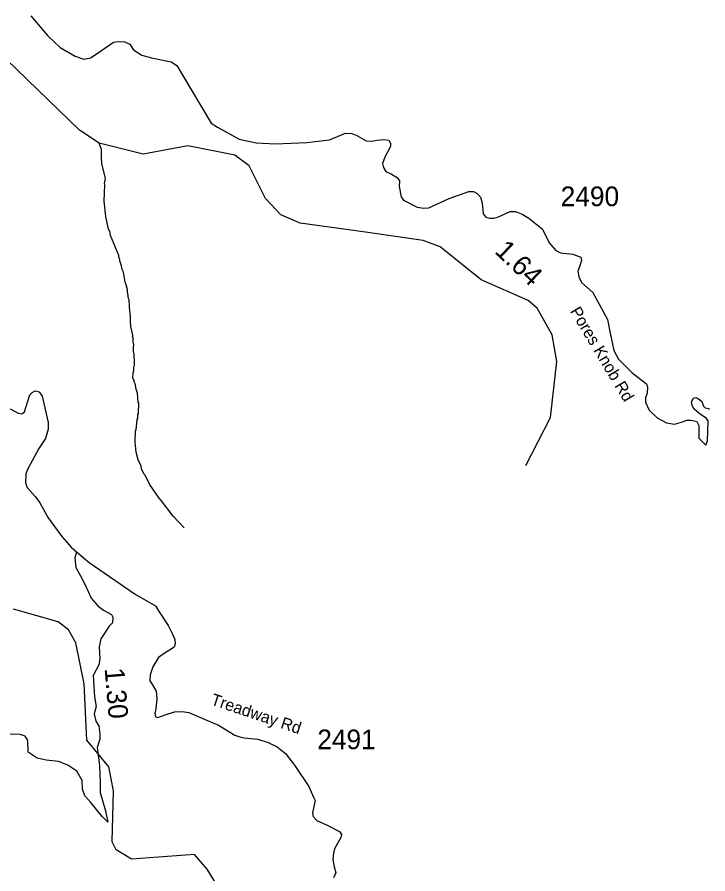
# Model space of a CAD drawing. Extents: x 1248089 to 1457196, y 820910 to 988753.
# Drawn here: x 1356299 to 1360690, y 837676 to 843123 of the extents above; entities that cross this region are included whole.
import ezdxf

# ---------------------------------------------------------------- set-up
doc = ezdxf.new("R2010")
doc.units = 0
for name, color, linetype in [('Exist Hydrographic Misc Water Feature', 7, 'Continuous'), ('Exist Road Non-System Type 51', 7, 'Continuous'), ('Exist Road Secondary Type 41 Attributed', 7, 'Continuous'), ('Exist Road Secondary Type 51 Label', 7, 'Continuous'), ('Prop GRAU CAT1 Cell', 7, 'Continuous'), ('Prop Lane Lines', 7, 'Continuous')]:
    doc.layers.add(name, color=color, linetype=linetype)

msp = doc.modelspace()

# ---------------------------------------------------------------- linework, layer by layer
at = {"layer": 'Exist Hydrographic Misc Water Feature'}
for points in [[(1357863.1, 841998.9), (1357773.6, 842178.6), (1357683.6, 842246.1), (1357384.6, 842304.6), (1357099.6, 842251.2), (1356820.8, 842322.9), (1356694.6, 842403.8), (1356228.6, 842856.4)], [(1357361.6, 839877), (1357291.3, 839950.6), (1357217.5, 840048.4), (1357201.9, 840064.8), (1357139.9, 840154.3), (1357113.1, 840210.9), (1357105.3, 840219.1), (1357090.1, 840251.4), (1357086.5, 840267.5), (1357067.4, 840307.9), (1357056.4, 840356.2), (1357049.9, 840420.4), (1357051.5, 840492.3), (1357055.7, 840500.2), (1357061.1, 840564.1), (1357065.3, 840572), (1357065.9, 840595.9), (1357070.1, 840603.8), (1357071.5, 840667.8), (1357067.7, 840675.9), (1357064.9, 840731.9), (1357053.7, 840764.2), (1357050.3, 840788.3), (1357042.6, 840804.5), (1357042.8, 840812.5), (1357035.1, 840828.6), (1357035.9, 840862.6), (1357040.2, 840876.5), (1357040.7, 840900.5), (1357044.9, 840908.4), (1357045.9, 840948.4), (1357042.1, 840956.5), (1357042.6, 840980.5), (1357039, 840996.5), (1357037.5, 841020.6), (1357040, 841044.5), (1357036.2, 841052.6), (1357036.9, 841084.6), (1357033.1, 841094.6), (1357035.3, 841100.6), (1357022.6, 841156.9), (1357019.3, 841189), (1357020, 841220.9), (1357013.3, 841277.1), (1357013.9, 841301.1), (1357010.1, 841309.2), (1357010.4, 841325.2), (1357006.6, 841333.3), (1357003.3, 841365.4), (1356999.5, 841373.4), (1356999.8, 841389.4), (1356992.5, 841421.6), (1356985, 841437.7), (1356974.4, 841502), (1356966.7, 841518.2), (1356963.3, 841542.3), (1356952.1, 841574.5), (1356952.3, 841582.5), (1356944.6, 841598.7), (1356944.8, 841606.7), (1356891.7, 841735.9), (1356888.2, 841760), (1356880.6, 841776.2), (1356862.4, 841856.6), (1356852.6, 841952.8), (1356856.9, 842056.7), (1356855.2, 842064.8), (1356859.9, 842096.7), (1356838, 842193.1), (1356835, 842233.2), (1356836, 842281.2), (1356820.8, 842322.9)], [(1357361.6, 839877), (1357291.3, 839950.6), (1357217.5, 840048.4), (1357201.9, 840064.8), (1357139.9, 840154.3), (1357113.1, 840210.9), (1357105.3, 840219.1), (1357090.1, 840251.4), (1357086.5, 840267.5), (1357067.4, 840307.9), (1357056.4, 840356.2), (1357049.9, 840420.4), (1357051.5, 840492.3), (1357055.7, 840500.2), (1357061.1, 840564.1), (1357065.3, 840572), (1357065.9, 840595.9), (1357070.1, 840603.8), (1357071.5, 840667.8), (1357067.7, 840675.9), (1357064.9, 840731.9), (1357053.7, 840764.2), (1357050.3, 840788.3), (1357042.6, 840804.5), (1357042.8, 840812.5), (1357035.1, 840828.6), (1357035.9, 840862.6), (1357040.2, 840876.5), (1357040.7, 840900.5), (1357044.9, 840908.4), (1357045.9, 840948.4), (1357042.1, 840956.5), (1357042.6, 840980.5), (1357039, 840996.5), (1357037.5, 841020.6), (1357040, 841044.5), (1357036.2, 841052.6), (1357036.9, 841084.6), (1357033.1, 841094.6), (1357035.3, 841100.6), (1357022.6, 841156.9), (1357019.3, 841189), (1357020, 841220.9), (1357013.3, 841277.1), (1357013.9, 841301.1), (1357010.1, 841309.2), (1357010.4, 841325.2), (1357006.6, 841333.3), (1357003.3, 841365.4), (1356999.5, 841373.4), (1356999.8, 841389.4), (1356992.5, 841421.6), (1356985, 841437.7), (1356974.4, 841502), (1356966.7, 841518.2), (1356963.3, 841542.3), (1356952.1, 841574.5), (1356952.3, 841582.5), (1356944.6, 841598.7), (1356944.8, 841606.7), (1356891.7, 841735.9), (1356888.2, 841760), (1356880.6, 841776.2), (1356862.4, 841856.6), (1356852.6, 841952.8), (1356856.9, 842056.7), (1356855.2, 842064.8), (1356859.9, 842096.7), (1356838, 842193.1), (1356835, 842233.2), (1356836, 842281.2), (1356820.8, 842322.9)], [(1358512.6, 841755.5), (1358098.6, 841814.3), (1357974.6, 841866), (1357877.7, 841969.7), (1357863.1, 841998.9)], [(1359532.6, 840272), (1359689.7, 840577.5), (1359730.6, 840934.5), (1359700.7, 841102.5), (1359604.6, 841271.9), (1359547.6, 841322.2), (1359249.7, 841453), (1358987.6, 841661.8), (1358880.7, 841703.3), (1358512.6, 841755.5)], [(1357733.7, 837334.1), (1357507.6, 837706.2), (1357426.6, 837799.8), (1357025.7, 837768.4), (1356927.7, 837829.5), (1356903.7, 837879.3), (1356910.6, 838204.1), (1356880.7, 838355.7), (1356742.6, 838525.9), (1356725.7, 838884.1), (1356672.7, 839144.5), (1356624.6, 839227.5), (1356558.7, 839278.1), (1356276.6, 839359.2)]]:
    msp.add_lwpolyline(points, dxfattribs=at)
at = {"layer": 'Exist Road Non-System Type 51'}
for points in [[(1356675.9, 839723.5), (1356665.1, 839686.2), (1356671.3, 839624.4), (1356704.2, 839566.8), (1356730.9, 839513.3), (1356770, 839428.8), (1356813.2, 839377.4), (1356848.2, 839352.7), (1356899.6, 839323.9), (1356907.8, 839307.4), (1356905.8, 839272.4), (1356883.1, 839249.7), (1356831.7, 839169.5), (1356819.4, 839122.1), (1356825.5, 839041.8), (1356817.3, 839004.8), (1356782.3, 838936.8), (1356790.6, 838800.9), (1356800.8, 838740.5), (1356788.5, 838693.2), (1356798.8, 838645.8), (1356817.3, 838617), (1356825.5, 838565.5), (1356823.5, 838532.6), (1356807, 838479.1), (1356821.4, 838365.8), (1356827.6, 838254.7), (1356827.6, 838192.9), (1356860.5, 838075.6), (1356874.9, 838003.5)], [(1356368.8, 838449.1), (1356366.7, 838523.2), (1356350.3, 838552.1), (1356317.4, 838562.3), (1356187.8, 838566.5), (1356146.6, 838566.5), (1356101.4, 838531.5), (1356029.4, 838445), (1356005.6, 838425.9), (1355952.1, 838421.7), (1355917.1, 838462.9), (1355865.7, 838479.4), (1355806, 838502), (1355746.4, 838535), (1355707.3, 838580.3), (1355664.1, 838631.7), (1355645.6, 838691.4), (1355649.7, 838784.1), (1355664.1, 838870.5), (1355690.2, 838994.3)], [(1356874.9, 838003.5), (1356839.9, 838039.4), (1356767.9, 838130), (1356728.8, 838171.2), (1356714.4, 838214.4), (1356712.4, 838270), (1356677.4, 838327.7), (1356621.8, 838366.8), (1356562.2, 838389.4), (1356484, 838399.7), (1356426.4, 838412.1), (1356368.8, 838449.1)]]:
    msp.add_lwpolyline(points, dxfattribs=at)
at = {"layer": 'Exist Road Secondary Type 41 Attributed'}
for points in [[(1356386.8, 843132.4), (1356492.2, 843006.5), (1356572.3, 842929.4), (1356666.7, 842874.3), (1356723.3, 842857), (1356764.2, 842864.9), (1356800.3, 842886.9), (1356911.9, 842964), (1356940.3, 842968.7), (1356984.3, 842965.6), (1357015.7, 842951.4), (1357037.7, 842915.2), (1357091.2, 842880.6), (1357152.5, 842864.9), (1357277.2, 842838.5), (1357313.3, 842816.2), (1357341.7, 842769.2), (1357532, 842448.2), (1357572.4, 842422.7), (1357710.8, 842347.1), (1357819.3, 842323.5), (1357941.9, 842318.8), (1358140, 842326.7), (1358284.7, 842344), (1358386.9, 842384.9), (1358427.7, 842383.3), (1358457.6, 842370.7), (1358517.8, 842337.8), (1358550.8, 842334.6), (1358587, 842340.9), (1358629.4, 842345.6), (1358662.4, 842340.9), (1358673.4, 842322), (1358673.4, 842300), (1358635.7, 842233.9), (1358621.6, 842193), (1358627.9, 842166.3), (1358643.6, 842141.1), (1358679.7, 842125.3), (1358714.3, 842103.3), (1358730, 842082.9), (1358728.5, 842046.7), (1358739.5, 841980.6), (1358755.2, 841958.6), (1358841.7, 841916.1), (1358884.1, 841908.2), (1358917.1, 841911.4), (1359044.5, 841969.6), (1359170.3, 842015.2), (1359200.2, 842015.2), (1359223.7, 842002.6), (1359244.2, 841979), (1359255.2, 841941.2), (1359261.5, 841873.6), (1359279.6, 841852.2), (1359303.1, 841844.3), (1359329.9, 841845.9), (1359359.8, 841853.7), (1359433.6, 841886.8), (1359468.2, 841886.8), (1359509.1, 841871.1), (1359553.1, 841845.9), (1359636.5, 841778.2), (1359683.6, 841687), (1359724.5, 841639.7), (1359754.4, 841625.6), (1359831.4, 841616.1), (1359881.7, 841597.3), (1359886.5, 841576.8), (1359877, 841542.2), (1359864.5, 841510.7), (1359869.2, 841471.4), (1359887.5, 841436.1), (1359958.3, 841371.6), (1360052.6, 841200.1), (1360069.9, 841113.6), (1360093.5, 841003.4), (1360121.7, 840947.5), (1360209.8, 840862.6), (1360299.4, 840791.8), (1360307.2, 840769.7), (1360304.1, 840732), (1360294.7, 840703.7), (1360294.7, 840675.3), (1360316.7, 840625), (1360367, 840576.2), (1360428.3, 840544.7), (1360478.2, 840536.1), (1360522.2, 840547.1), (1360556.8, 840559.7), (1360585.1, 840559.7), (1360619.7, 840551.9), (1360633.8, 840526.7), (1360632.3, 840471.6), (1360633.8, 840446.4), (1360666.9, 840411.8), (1360677.9, 840400.8)], [(1356255, 840632.6), (1356305.2, 840606.2), (1356328.9, 840600.9), (1356344.8, 840614.1), (1356355.3, 840648.5), (1356379.1, 840722.4), (1356393.6, 840737.6), (1356413.4, 840746.9), (1356439.8, 840741.6), (1356458.3, 840713.8), (1356496.5, 840544.8), (1356495.2, 840502.5), (1356478.1, 840444.4), (1356435.8, 840381), (1356365.9, 840251.6), (1356354.2, 840219.3), (1356352.9, 840162.5), (1356362.2, 840132.1), (1356413.6, 840075.3), (1356444, 840034.4), (1356495.5, 839940.6), (1356583.9, 839820.4), (1356641.6, 839752.6), (1356675.9, 839723.5), (1356756.4, 839656.2), (1357048.1, 839454.1), (1357178.2, 839379.5), (1357198, 839349.1), (1357258.7, 839254), (1357285.1, 839205.1), (1357300.9, 839166.8), (1357303.6, 839139.1), (1357297, 839116.7), (1357266.6, 839098.2), (1357233.6, 839077), (1357198, 839051.9), (1357162.4, 838991.2), (1357144.1, 838941.9), (1357141.5, 838902.3), (1357158.7, 838878.5), (1357183.7, 838837.5), (1357187.7, 838790), (1357181.1, 838725.3), (1357174.5, 838694.9), (1357178.5, 838673.8), (1357193, 838669.8), (1357240.5, 838687), (1357298.6, 838706.8), (1357348.7, 838708.1), (1357389.6, 838701.5), (1357479.4, 838663.2), (1357579.1, 838621.5), (1357683.4, 838556.8), (1357715.1, 838547.5), (1357742.8, 838540.9), (1357828.6, 838531.7), (1357895.3, 838511.9), (1357952.1, 838484.1), (1358004.9, 838440.5), (1358062.9, 838367.9), (1358152.7, 838230.5), (1358182.6, 838164), (1358193.2, 838141.6), (1358185.3, 838104.6), (1358177.4, 838063.7), (1358181.3, 838041.2), (1358203.8, 838014.8), (1358269.7, 837985.7), (1358347.6, 837944.8), (1358360.8, 837926.3), (1358356.8, 837907.8), (1358317.3, 837833.8), (1358310.7, 837806.8), (1358306.7, 837767.1), (1358314.7, 837719.6), (1358325.2, 837681.3), (1358309.4, 837650.9)], [(1360677.9, 840400.8), (1360688.9, 840429.1), (1360692, 840556.6), (1360681, 840570.7), (1360632.3, 840605.4), (1360604, 840630.5), (1360589.8, 840654.1), (1360586.7, 840676.2), (1360599.2, 840701.3), (1360613.4, 840704.5), (1360629.1, 840698.2), (1360651.1, 840679.3), (1360662.1, 840649.4), (1360673.1, 840638.4), (1360703, 840633.7)]]:
    msp.add_lwpolyline(points, dxfattribs=at)

# ---------------------------------------------------------------- texts
at = {"layer": 'Exist Road Secondary Type 51 Label'}
for s, rotation, p in [('Pores Knob Rd', 300.8458, (1359811.6, 841254)), ('Treadway Rd', 341.4351, (1357524.5, 838753.5))]:
    msp.add_text(s, height=75, rotation=rotation, dxfattribs=at).set_placement(p)
at = {"layer": 'Prop GRAU CAT1 Cell'}
for s, rotation, p in [('1.64', 316.5052, (1359329.1, 841628.2)), ('1.30', 274.7598, (1356854.7, 838981.3))]:
    msp.add_text(s, height=125, rotation=rotation, dxfattribs=at).set_placement(p)
at = {"layer": 'Prop Lane Lines'}
for s, p in [('2490', (1359754.3, 841921.4)), ('2491', (1358206.8, 838468.4))]:
    msp.add_text(s, height=125, dxfattribs=at).set_placement(p)

doc.saveas('drawing.dxf')
